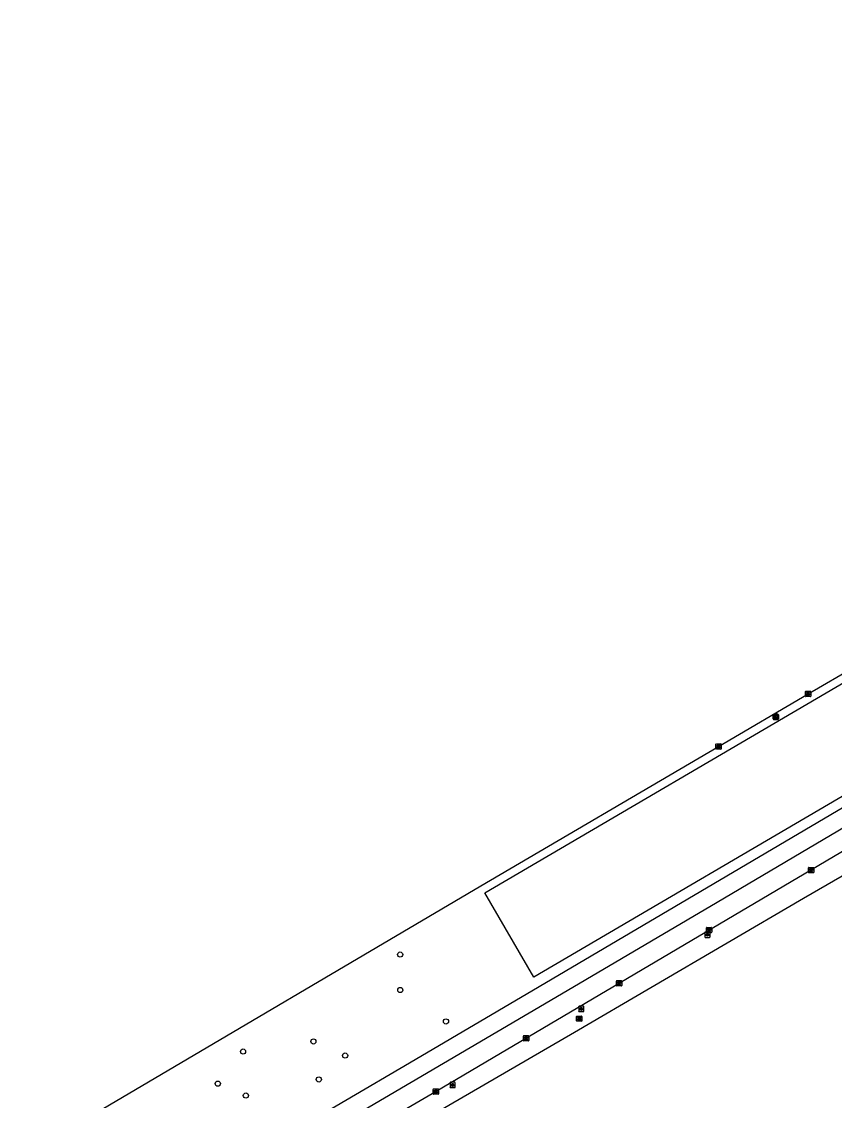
# Model space of a CAD drawing. Extents: x 162880 to 165536, y 384011 to 385179.
# Drawn here: x 163124.7 to 163278.2, y 384386.3 to 384589.8 of the extents above; entities that cross this region are included whole.
import ezdxf

# ---------------------------------------------------------------- set-up
doc = ezdxf.new("R2010")
doc.units = 0
for name, color, linetype in [('IMGEO_Berm_groen', 7, 'Continuous'), ('IMGEO_Boom', 7, 'Continuous'), ('IMGEO_Kolk', 7, 'Continuous'), ('IMGEO_Lichtpunt', 7, 'Continuous'), ('IMGEO_Loofbos', 7, 'Continuous'), ('IMGEO_Rijbaan_regionaal_gesloten', 7, 'Continuous'), ('IMGEO_Rioolput', 7, 'Continuous'), ('IMGEO_Wegwijzer', 7, 'Continuous')]:
    doc.layers.add(name, color=color, linetype=linetype)

msp = doc.modelspace()

# ---------------------------------------------------------------- linework, layer by layer
at = {"layer": 'IMGEO_Berm_groen'}
for points in [[(163212.21, 384425.46), (163282.85, 384466.87), (163343.14, 384501.9), (163343.16, 384501.91), (163378.63, 384521.33), (163404.48, 384536), (163407.91, 384535.21), (163426.45, 384541.49), (163485.44, 384571.92), (163489.38, 384582.36), (163520.67, 384600.07)], [(163539.14, 384600), (163510.29, 384581.32), (163511.13, 384579.94), (163414.38, 384522.86), (163375.93, 384500), (163352.46, 384486.26), (163221.44, 384409.55), (163212.21, 384425.46)]]:
    msp.add_lwpolyline(points, dxfattribs=at)
at = {"layer": 'IMGEO_Boom'}
for centre in [(163196.2, 384413.82), (163196.22, 384407.13), (163204.85, 384401.2), (163179.82, 384397.43), (163166.54, 384395.53), (163185.81, 384394.77), (163161.77, 384389.47), (163180.83, 384390.25), (163167.08, 384387.23)]:
    msp.add_circle(centre, 0.489, dxfattribs=at)
at = {"layer": 'IMGEO_Kolk'}
for p, q in [((163272.71, 384462.57), (163272.71, 384463.43)), ((163272.78, 384463.5), (163273.63, 384463.5)), ((163273.19, 384463.28), (163273.22, 384463.28)), ((163273.22, 384462.72), (163273.19, 384462.72)), ((163273.71, 384463.43), (163273.71, 384462.57)), ((163273.63, 384462.5), (163272.78, 384462.5)), ((163255.82, 384452.65), (163255.82, 384453.5)), ((163255.89, 384453.58), (163256.74, 384453.58)), ((163256.74, 384452.58), (163255.89, 384452.58)), ((163256.33, 384452.8), (163256.3, 384452.8)), ((163256.31, 384453.36), (163256.33, 384453.36)), ((163256.82, 384453.5), (163256.82, 384452.65)), ((163273.29, 384429.33), (163273.29, 384430.18)), ((163273.36, 384430.26), (163274.21, 384430.26)), ((163273.77, 384430.03), (163273.8, 384430.03)), ((163274.29, 384430.18), (163274.29, 384429.33)), ((163274.21, 384429.25), (163273.36, 384429.25)), ((163273.8, 384429.48), (163273.77, 384429.48)), ((163254.01, 384418.02), (163254.01, 384418.87)), ((163254.08, 384418.94), (163254.94, 384418.94)), ((163254.94, 384417.94), (163254.08, 384417.94)), ((163254.5, 384418.72), (163254.52, 384418.72)), ((163254.52, 384418.16), (163254.5, 384418.16)), ((163255.01, 384418.87), (163255.01, 384418.02)), ((163237.03, 384407.98), (163237.03, 384408.83)), ((163237.1, 384408.91), (163237.96, 384408.91)), ((163237.96, 384407.91), (163237.1, 384407.91)), ((163237.54, 384408.13), (163237.51, 384408.13)), ((163237.52, 384408.69), (163237.54, 384408.69)), ((163238.03, 384408.83), (163238.03, 384407.98)), ((163219.47, 384397.59), (163219.47, 384398.45)), ((163219.54, 384398.52), (163220.39, 384398.52)), ((163220.39, 384397.52), (163219.54, 384397.52)), ((163219.95, 384398.3), (163219.98, 384398.3)), ((163219.98, 384397.74), (163219.95, 384397.74)), ((163220.47, 384398.45), (163220.47, 384397.59)), ((163202.43, 384387.54), (163202.43, 384388.39)), ((163202.51, 384388.46), (163203.36, 384388.46)), ((163203.36, 384387.46), (163202.51, 384387.46)), ((163202.92, 384388.24), (163202.95, 384388.24)), ((163202.94, 384387.68), (163202.92, 384387.68)), ((163203.43, 384388.39), (163203.43, 384387.54))]:
    msp.add_line(p, q, dxfattribs=at)
for points in [[(163272.71, 384462.57), (163272.71, 384463.43)], [(163272.78, 384463.5), (163273.63, 384463.5)], [(163273.03, 384463.2), (163273.15, 384463.2), (163273.15, 384463.05), (163273.28, 384463.2), (163273.44, 384463.2), (163273.3, 384463.05), (163273.45, 384462.8), (163273.3, 384462.8), (163273.21, 384462.96), (163273.15, 384462.9), (163273.15, 384462.8), (163273.03, 384462.8), (163273.03, 384463.2)], [(163273.71, 384463.43), (163273.71, 384462.57)], [(163273.63, 384462.5), (163272.78, 384462.5)], [(163255.82, 384452.65), (163255.82, 384453.5)], [(163255.89, 384453.58), (163256.74, 384453.58)], [(163256.74, 384452.58), (163255.89, 384452.58)], [(163256.14, 384453.28), (163256.26, 384453.28), (163256.26, 384453.13), (163256.39, 384453.28), (163256.56, 384453.28), (163256.41, 384453.13), (163256.56, 384452.88), (163256.41, 384452.88), (163256.33, 384453.04), (163256.26, 384452.97), (163256.26, 384452.88), (163256.14, 384452.88), (163256.14, 384453.28)], [(163256.82, 384453.5), (163256.82, 384452.65)], [(163273.29, 384429.33), (163273.29, 384430.18)], [(163273.36, 384430.26), (163274.21, 384430.26)], [(163274.29, 384430.18), (163274.29, 384429.33)], [(163274.21, 384429.25), (163273.36, 384429.25)], [(163273.61, 384429.95), (163273.73, 384429.95), (163273.73, 384429.8), (163273.86, 384429.95), (163274.02, 384429.95), (163273.88, 384429.8), (163274.03, 384429.55), (163273.88, 384429.55), (163273.79, 384429.72), (163273.73, 384429.65), (163273.73, 384429.55), (163273.61, 384429.55), (163273.61, 384429.95)], [(163254.01, 384418.02), (163254.01, 384418.87)], [(163254.08, 384418.94), (163254.94, 384418.94)], [(163254.94, 384417.94), (163254.08, 384417.94)], [(163254.33, 384418.64), (163254.45, 384418.64), (163254.45, 384418.49), (163254.58, 384418.64), (163254.75, 384418.64), (163254.6, 384418.49), (163254.75, 384418.24), (163254.6, 384418.24), (163254.52, 384418.41), (163254.45, 384418.34), (163254.45, 384418.24), (163254.33, 384418.24), (163254.33, 384418.64)], [(163255.01, 384418.87), (163255.01, 384418.02)], [(163237.03, 384407.98), (163237.03, 384408.83)], [(163237.1, 384408.91), (163237.96, 384408.91)], [(163237.96, 384407.91), (163237.1, 384407.91)], [(163237.35, 384408.61), (163237.47, 384408.61), (163237.47, 384408.46), (163237.6, 384408.61), (163237.77, 384408.61), (163237.62, 384408.46), (163237.77, 384408.21), (163237.62, 384408.21), (163237.54, 384408.37), (163237.47, 384408.3), (163237.47, 384408.21), (163237.35, 384408.21), (163237.35, 384408.61)], [(163238.03, 384408.83), (163238.03, 384407.98)], [(163219.47, 384397.59), (163219.47, 384398.45)], [(163219.54, 384398.52), (163220.39, 384398.52)], [(163220.39, 384397.52), (163219.54, 384397.52)], [(163219.79, 384398.22), (163219.91, 384398.22), (163219.91, 384398.07), (163220.04, 384398.22), (163220.2, 384398.22), (163220.06, 384398.07), (163220.21, 384397.82), (163220.06, 384397.82), (163219.97, 384397.99), (163219.91, 384397.92), (163219.91, 384397.82), (163219.79, 384397.82), (163219.79, 384398.22)], [(163220.47, 384398.45), (163220.47, 384397.59)], [(163202.43, 384387.54), (163202.43, 384388.39)], [(163202.51, 384388.46), (163203.36, 384388.46)], [(163203.36, 384387.46), (163202.51, 384387.46)], [(163202.75, 384388.16), (163202.88, 384388.16), (163202.88, 384388.01), (163203.01, 384388.16), (163203.17, 384388.16), (163203.03, 384388.01), (163203.18, 384387.76), (163203.03, 384387.76), (163202.94, 384387.93), (163202.88, 384387.86), (163202.88, 384387.76), (163202.75, 384387.76), (163202.75, 384388.16)], [(163203.43, 384388.39), (163203.43, 384387.54)]]:
    msp.add_lwpolyline(points, dxfattribs=at)
for centre, start, end in [((163272.78, 384463.42), 91.552, 178.448), ((163272.78, 384463.42), 91.552, 178.448), ((163272.78, 384462.58), 181.552, 268.448), ((163272.78, 384462.58), 181.552, 268.448), ((163273.63, 384463.42), 1.552, 88.448), ((163273.63, 384463.42), 1.552, 88.448), ((163273.63, 384462.58), 271.552, 358.448), ((163273.63, 384462.58), 271.552, 358.448), ((163255.89, 384453.5), 91.552, 178.448), ((163255.89, 384453.5), 91.552, 178.448), ((163255.89, 384452.65), 181.552, 268.448), ((163255.89, 384452.65), 181.552, 268.448), ((163256.74, 384453.5), 1.552, 88.448), ((163256.74, 384453.5), 1.552, 88.448), ((163256.74, 384452.65), 271.552, 358.448), ((163256.74, 384452.65), 271.552, 358.448), ((163273.36, 384430.18), 91.552, 178.448), ((163273.36, 384430.18), 91.552, 178.448), ((163274.21, 384430.18), 1.552, 88.448), ((163274.21, 384430.18), 1.552, 88.448), ((163273.36, 384429.33), 181.552, 268.448), ((163273.36, 384429.33), 181.552, 268.448), ((163274.21, 384429.33), 271.552, 358.448), ((163274.21, 384429.33), 271.552, 358.448), ((163254.09, 384418.87), 91.552, 178.448), ((163254.09, 384418.87), 91.552, 178.448), ((163254.09, 384418.02), 181.552, 268.448), ((163254.09, 384418.02), 181.552, 268.448), ((163254.93, 384418.87), 1.552, 88.448), ((163254.93, 384418.87), 1.552, 88.448), ((163254.93, 384418.02), 271.552, 358.448), ((163254.93, 384418.02), 271.552, 358.448), ((163237.1, 384408.83), 91.552, 178.448), ((163237.1, 384408.83), 91.552, 178.448), ((163237.1, 384407.98), 181.552, 268.448), ((163237.1, 384407.98), 181.552, 268.448), ((163237.95, 384408.83), 1.552, 88.448), ((163237.95, 384408.83), 1.552, 88.448), ((163237.95, 384407.98), 271.552, 358.448), ((163237.95, 384407.98), 271.552, 358.448), ((163219.54, 384398.45), 91.552, 178.448), ((163219.54, 384398.45), 91.552, 178.448), ((163219.54, 384397.6), 181.552, 268.448), ((163219.54, 384397.6), 181.552, 268.448), ((163220.39, 384398.45), 1.552, 88.448), ((163220.39, 384398.45), 1.552, 88.448), ((163220.39, 384397.6), 271.552, 358.448), ((163220.39, 384397.6), 271.552, 358.448), ((163202.51, 384388.39), 91.552, 178.448), ((163202.51, 384388.39), 91.552, 178.448), ((163202.51, 384387.54), 181.552, 268.448), ((163202.51, 384387.54), 181.552, 268.448), ((163203.36, 384388.39), 1.552, 88.448), ((163203.36, 384388.39), 1.552, 88.448), ((163203.36, 384387.54), 271.552, 358.448), ((163203.36, 384387.54), 271.552, 358.448)]:
    msp.add_arc(centre, 0.0765, start, end, dxfattribs=at)
for centre, major_axis, ratio, start_param, end_param in [((163273.19, 384463), (-0.387, 0.002), 0.722429, 4.712389, 7.853982), ((163273.22, 384463), (-0.39, 0.002), 0.717154, 1.570796, 4.712389), ((163256.3, 384453.08), (-0.387, 0.002), 0.722429, 4.712389, 7.853982), ((163256.33, 384453.08), (-0.39, 0.002), 0.717154, 1.570796, 4.712389), ((163273.77, 384429.75), (-0.387, 0.002), 0.722429, 4.712389, 7.853982), ((163273.8, 384429.75), (-0.39, 0.002), 0.717154, 1.570796, 4.712389), ((163254.5, 384418.44), (-0.387, 0.002), 0.722429, 4.712389, 7.853982), ((163254.52, 384418.44), (-0.39, 0.002), 0.717154, 1.570796, 4.712389), ((163237.52, 384408.41), (-0.387, 0.002), 0.722429, 4.712389, 7.853982), ((163237.54, 384408.41), (-0.39, 0.002), 0.717154, 1.570796, 4.712389), ((163219.95, 384398.02), (-0.387, 0.002), 0.722429, 4.712389, 7.853982), ((163219.98, 384398.02), (-0.39, 0.002), 0.717154, 1.570796, 4.712389), ((163202.92, 384387.96), (-0.387, 0.002), 0.722429, 4.712389, 7.853982), ((163202.94, 384387.96), (-0.39, 0.002), 0.717154, 1.570796, 4.712389)]:
    msp.add_ellipse(centre, major_axis=major_axis, ratio=ratio, start_param=start_param, end_param=end_param, dxfattribs=at)
at = {"layer": 'IMGEO_Lichtpunt'}
for p, q in [((163253.71, 384417.98), (163253.71, 384417.17)), ((163253.71, 384417.98), (163253.71, 384417.17)), ((163254.61, 384418.07), (163253.8, 384418.07)), ((163254.61, 384418.07), (163253.8, 384418.07)), ((163254.7, 384417.17), (163254.7, 384417.98)), ((163254.7, 384417.17), (163254.7, 384417.98)), ((163253.8, 384417.07), (163254.61, 384417.07)), ((163253.8, 384417.07), (163254.61, 384417.07)), ((163229.9, 384403.98), (163229.9, 384403.17)), ((163229.9, 384403.98), (163229.9, 384403.17)), ((163230.8, 384404.07), (163229.99, 384404.07)), ((163230.8, 384404.07), (163229.99, 384404.07)), ((163230.89, 384403.17), (163230.89, 384403.98)), ((163230.89, 384403.17), (163230.89, 384403.98)), ((163229.99, 384403.08), (163230.8, 384403.08)), ((163229.99, 384403.08), (163230.8, 384403.08)), ((163205.61, 384389.62), (163205.61, 384388.82)), ((163205.61, 384389.62), (163205.61, 384388.82)), ((163206.51, 384389.72), (163205.7, 384389.72)), ((163206.51, 384389.72), (163205.7, 384389.72)), ((163206.6, 384388.82), (163206.6, 384389.62)), ((163206.6, 384388.82), (163206.6, 384389.62)), ((163205.7, 384388.72), (163206.51, 384388.72)), ((163205.7, 384388.72), (163206.51, 384388.72))]:
    msp.add_line(p, q, dxfattribs=at)
for points in [[(163254.08, 384417.64), (163254.12, 384417.61), (163253.93, 384417.35), (163253.89, 384417.38), (163254.08, 384417.64)], [(163254.18, 384417.59), (163254.23, 384417.59), (163254.23, 384417.27), (163254.18, 384417.27), (163254.18, 384417.59)], [(163254.29, 384417.61), (163254.33, 384417.64), (163254.52, 384417.38), (163254.48, 384417.35), (163254.29, 384417.61)], [(163230.27, 384403.64), (163230.31, 384403.62), (163230.12, 384403.35), (163230.08, 384403.38), (163230.27, 384403.64)], [(163230.37, 384403.6), (163230.42, 384403.6), (163230.42, 384403.27), (163230.37, 384403.27), (163230.37, 384403.6)], [(163230.48, 384403.62), (163230.52, 384403.64), (163230.71, 384403.38), (163230.67, 384403.35), (163230.48, 384403.62)], [(163205.98, 384389.29), (163206.02, 384389.26), (163205.83, 384389), (163205.79, 384389.02), (163205.98, 384389.29)], [(163206.19, 384389.26), (163206.23, 384389.29), (163206.42, 384389.02), (163206.38, 384389), (163206.19, 384389.26)], [(163206.08, 384389.24), (163206.13, 384389.24), (163206.13, 384388.92), (163206.08, 384388.92), (163206.08, 384389.24)]]:
    msp.add_lwpolyline(points, dxfattribs=at)
for centre in [(163254.21, 384417.77), (163230.4, 384403.78), (163206.11, 384389.42)]:
    msp.add_circle(centre, 0.0994, dxfattribs=at)
for centre, start, end in [((163253.8, 384417.98), 90, 180), ((163253.8, 384417.98), 90, 180), ((163254.61, 384417.98), 0, 90), ((163254.61, 384417.98), 0, 90), ((163253.8, 384417.17), 180, 270), ((163253.8, 384417.17), 180, 270), ((163254.61, 384417.17), 270, 0), ((163254.61, 384417.17), 270, 360), ((163229.99, 384403.98), 90, 180), ((163229.99, 384403.98), 90, 180), ((163230.8, 384403.98), 0, 90), ((163230.8, 384403.98), 0, 90), ((163229.99, 384403.17), 180, 270), ((163229.99, 384403.17), 180, 270), ((163230.8, 384403.17), 270, 0), ((163230.8, 384403.17), 270, 360), ((163205.7, 384389.62), 90, 180), ((163205.7, 384389.62), 90, 180), ((163206.51, 384389.62), 0, 90), ((163206.51, 384389.62), 0, 90), ((163205.7, 384388.82), 180, 270), ((163205.7, 384388.82), 180, 270), ((163206.51, 384388.82), 270, 0), ((163206.51, 384388.82), 270, 360)]:
    msp.add_arc(centre, 0.0946, start, end, dxfattribs=at)
at = {"layer": 'IMGEO_Loofbos'}
msp.add_lwpolyline([(163147.41, 384351.74), (163229.1, 384399.15), (163272.33, 384424.45), (163305.16, 384443.37), (163305.54, 384443.59)], dxfattribs=at)
at = {"layer": 'IMGEO_Rijbaan_regionaal_gesloten'}
for points in [[(163124.72, 384375.77), (163138.36, 384383.74), (163138.84, 384384.02), (163211.46, 384426.76), (163256.32, 384453.08), (163273.21, 384463), (163290.99, 384473.34), (163308.79, 384483.68), (163325.69, 384493.5), (163336.88, 384500), (163342.39, 384503.2), (163342.62, 384503.33), (163359.59, 384513.16), (163377.43, 384523.41), (163394.42, 384533.14), (163412.27, 384543.33), (163427.54, 384552.03), (163447.16, 384563.2), (163463.28, 384572.44), (163480.31, 384582.09), (163500, 384593.26)], [(163134.88, 384356.47), (163142.16, 384360.72), (163149.87, 384365.23), (163197.96, 384393.4), (163222.45, 384407.82), (163353.26, 384484.91)], [(163354.96, 384482.04), (163346.8, 384477.26), (163336.41, 384471.12), (163256.03, 384423.66), (163225.61, 384405.72), (163160.88, 384367.72), (163136.52, 384353.33)], [(163356.89, 384478.81), (163202.97, 384387.98), (163138.19, 384350.17)]]:
    msp.add_lwpolyline(points, dxfattribs=at)
at = {"layer": 'IMGEO_Rioolput'}
for p, q in [((163229.51, 384401.3), (163229.51, 384402.15)), ((163229.58, 384402.23), (163230.43, 384402.23)), ((163229.99, 384402.01), (163230.02, 384402.01)), ((163230.51, 384402.15), (163230.51, 384401.3)), ((163230.43, 384401.23), (163229.58, 384401.23)), ((163230.02, 384401.45), (163229.99, 384401.45))]:
    msp.add_line(p, q, dxfattribs=at)
for points in [[(163229.51, 384401.3), (163229.51, 384402.15)], [(163229.58, 384402.23), (163230.43, 384402.23)], [(163230.09, 384401.93), (163229.84, 384401.93), (163229.84, 384401.53)], [(163229.84, 384401.53), (163229.97, 384401.53), (163229.97, 384401.69), (163229.98, 384401.69)], [(163230.02, 384401.85), (163229.97, 384401.85), (163229.97, 384401.77)], [(163229.97, 384401.77), (163230.02, 384401.77)], [(163230.02, 384401.66), (163230.1, 384401.53), (163230.23, 384401.53), (163230.17, 384401.65)], [(163230.51, 384402.15), (163230.51, 384401.3)], [(163230.43, 384401.23), (163229.58, 384401.23)]]:
    msp.add_lwpolyline(points, dxfattribs=at)
for centre, radius, start, end in [((163229.58, 384402.15), 0.0765, 91.552, 178.448), ((163229.58, 384402.15), 0.0765, 91.552, 178.448), ((163229.98, 384401.64), 0.0533, 26.0293, 88.6989), ((163230.03, 384401.75), 0.0964, 77.0061, 93.1865), ((163230, 384401.96), 0.19, 274.7715, 282.9687), ((163230.04, 384401.81), 0.0378, 276.6634, 79.6772), ((163230.09, 384401.82), 0.109, 350.3612, 89.416), ((163230.09, 384401.82), 0.112, 277.5842, 350.9817), ((163230.08, 384401.6), 0.108, 29.5134, 73.7905), ((163230.43, 384402.15), 0.0765, 1.552, 88.448), ((163230.43, 384402.15), 0.0765, 1.552, 88.448), ((163229.58, 384401.3), 0.0765, 181.552, 268.448), ((163229.58, 384401.3), 0.0765, 181.552, 268.448), ((163230.43, 384401.3), 0.0765, 271.552, 358.448), ((163230.43, 384401.3), 0.0765, 271.552, 358.448)]:
    msp.add_arc(centre, radius, start, end, dxfattribs=at)
for centre, major_axis, ratio, start_param, end_param in [((163229.99, 384401.73), (-0.387, 0.002), 0.722429, 4.712389, 7.853982), ((163230.02, 384401.73), (-0.39, 0.002), 0.717154, 1.570796, 4.712389)]:
    msp.add_ellipse(centre, major_axis=major_axis, ratio=ratio, start_param=start_param, end_param=end_param, dxfattribs=at)
at = {"layer": 'IMGEO_Wegwijzer'}
for p, q in [((163266.64, 384458.27), (163266.64, 384459.07)), ((163266.64, 384459.07), (163266.64, 384458.27)), ((163266.74, 384459.17), (163267.52, 384459.17)), ((163267.52, 384459.17), (163266.74, 384459.17)), ((163267.62, 384459.07), (163267.62, 384458.27)), ((163267.62, 384458.27), (163267.62, 384459.07)), ((163267.52, 384458.17), (163266.74, 384458.17)), ((163266.74, 384458.17), (163267.52, 384458.17))]:
    msp.add_line(p, q, dxfattribs=at)
for points in [[(163266.74, 384458.9), (163267.52, 384458.9), (163267.52, 384458.44), (163266.74, 384458.44), (163266.74, 384458.9)], [(163266.8, 384458.75), (163266.8, 384458.67), (163266.8, 384458.58), (163267.21, 384458.58), (163267.21, 384458.5), (163267.46, 384458.67), (163267.21, 384458.84), (163267.21, 384458.75), (163266.8, 384458.75)]]:
    msp.add_lwpolyline(points, dxfattribs=at)
for centre, start, end in [((163266.74, 384459.07), 90, 180), ((163266.74, 384459.07), 90, 180), ((163267.52, 384459.07), 0, 90), ((163267.52, 384459.07), 360, 90), ((163266.74, 384458.27), 180, 270), ((163266.74, 384458.27), 180, 270), ((163267.52, 384458.27), 270, 0), ((163267.52, 384458.27), 270, 0)]:
    msp.add_arc(centre, 0.1, start, end, dxfattribs=at)

doc.saveas('drawing.dxf')
